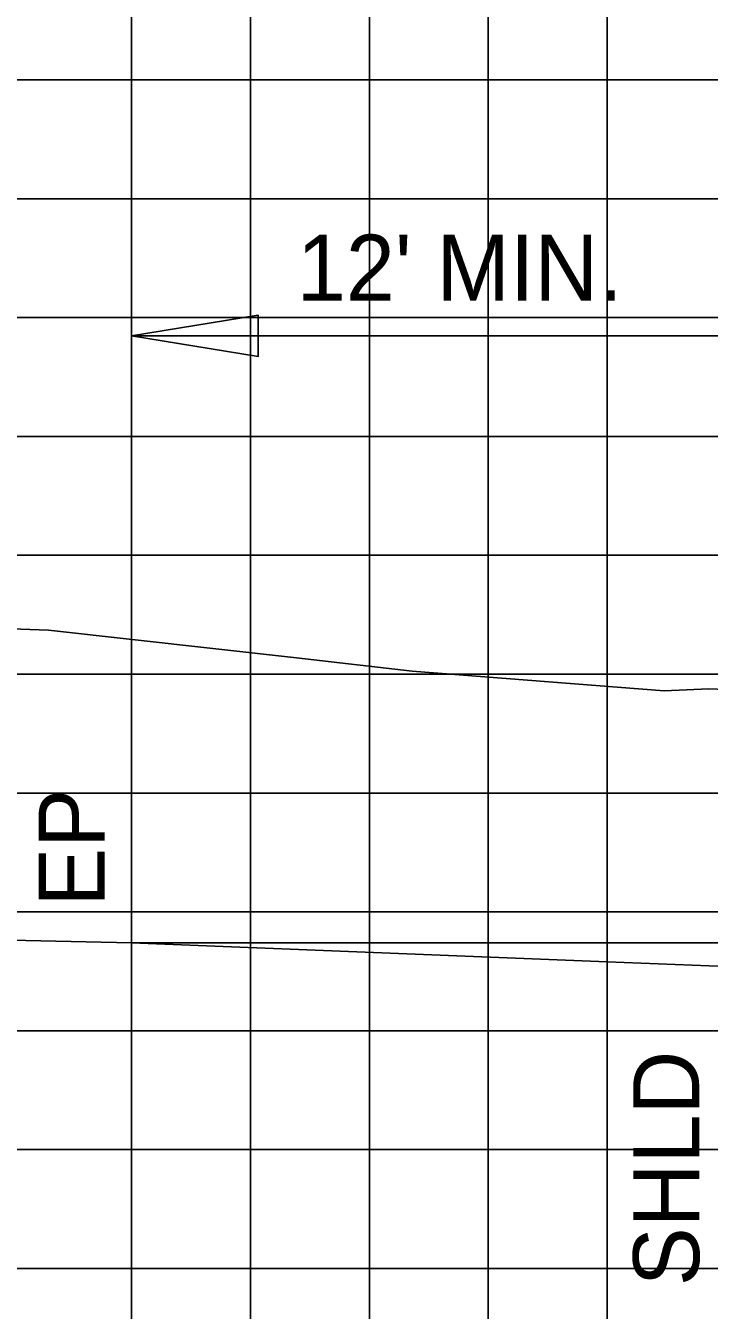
# Model space of a CAD drawing. Extents: x 2193008 to 2198143, y 1236112 to 1237864.
# Drawn here: x 2195952.93 to 2195964.42, y 1237178.4 to 1237200.02 of the extents above; entities that cross this region are included whole.
import ezdxf

# ---------------------------------------------------------------- set-up
doc = ezdxf.new("R2010")
doc.units = 0
for name, color, linetype in [('3', 7, 'Continuous'), ('60', 7, 'Continuous'), ('GSDIMS', 7, 'Continuous'), ('Level 55', 7, 'Continuous'), ('Level 61', 7, 'Continuous'), ('M-ROADS', 7, 'Continuous')]:
    doc.layers.add(name, color=color, linetype=linetype)

msp = doc.modelspace()

# ---------------------------------------------------------------- linework, layer by layer
at = {"layer": '3'}
msp.add_line((2195954.707, 1237184.586), (2195954.707, 1237195.993), dxfattribs=at)
at = {"layer": '60'}
msp.add_lwpolyline([(2195924.707, 1237185.246), (2195954.707, 1237184.586), (2195962.707, 1237184.266), (2195964.707, 1237184.186), (2195985.707, 1237180.686), (2195988.707, 1237180.686), (2195999.099, 1237183.284)], dxfattribs=at)
at = {"layer": 'GSDIMS'}
msp.add_line((2195967.777, 1237184.586), (2195954.707, 1237184.586), dxfattribs=at)
msp.add_lwpolyline([(2195954.707, 1237194.798), (2195956.835, 1237194.451), (2195956.835, 1237195.146)], close=True, dxfattribs=at)
at = {"layer": 'Level 61'}
msp.add_line((2195954.707, 1237194.798), (2195966.707, 1237194.798), dxfattribs=at)
at = {"layer": 'M-ROADS'}
for p, q in [((2195954.707, 1237163.106), (2195954.707, 1237223.106)), ((2195956.707, 1237163.106), (2195956.707, 1237223.106)), ((2195958.707, 1237163.106), (2195958.707, 1237223.106)), ((2195960.707, 1237163.106), (2195960.707, 1237223.106)), ((2195962.707, 1237163.106), (2195962.707, 1237223.106)), ((2195924.707, 1237199.106), (2196054.707, 1237199.106)), ((2195924.707, 1237197.106), (2196054.707, 1237197.106)), ((2195924.707, 1237195.106), (2196054.707, 1237195.106)), ((2195924.707, 1237193.106), (2196054.707, 1237193.106)), ((2195924.707, 1237191.106), (2196054.707, 1237191.106)), ((2195924.707, 1237189.106), (2196054.707, 1237189.106)), ((2195924.707, 1237187.106), (2196054.707, 1237187.106)), ((2195924.707, 1237185.106), (2196054.707, 1237185.106)), ((2195924.707, 1237183.106), (2196054.707, 1237183.106)), ((2195924.707, 1237181.106), (2196054.707, 1237181.106)), ((2195924.707, 1237179.106), (2196054.707, 1237179.106))]:
    msp.add_line(p, q, dxfattribs=at)
msp.add_lwpolyline([(2195949.096, 1237189.996), (2195953.309, 1237189.844), (2195957.482, 1237189.384), (2195959.427, 1237189.158), (2195963.666, 1237188.825), (2195964.414, 1237188.862), (2195966.413, 1237188.78), (2195966.627, 1237188.664), (2195967.643, 1237188.541), (2195969.378, 1237188.329), (2195976.462, 1237186.14), (2195978.39, 1237185.672), (2195978.971, 1237185.286), (2195979.361, 1237185.286), (2195979.979, 1237185.286), (2195982.647, 1237185.181), (2195987.53, 1237183.776)], dxfattribs=at)

# ---------------------------------------------------------------- texts
at = {"layer": 'Level 55'}
msp.add_text("12' MIN.", height=1.1105, dxfattribs=at).set_placement((2195957.484, 1237195.391))
for s, p in [('EP', (2195954.254, 1237185.195)), ('SHLD', (2195964.254, 1237178.808))]:
    msp.add_text(s, height=1.1105, rotation=90, dxfattribs=at).set_placement(p)

doc.saveas('drawing.dxf')
